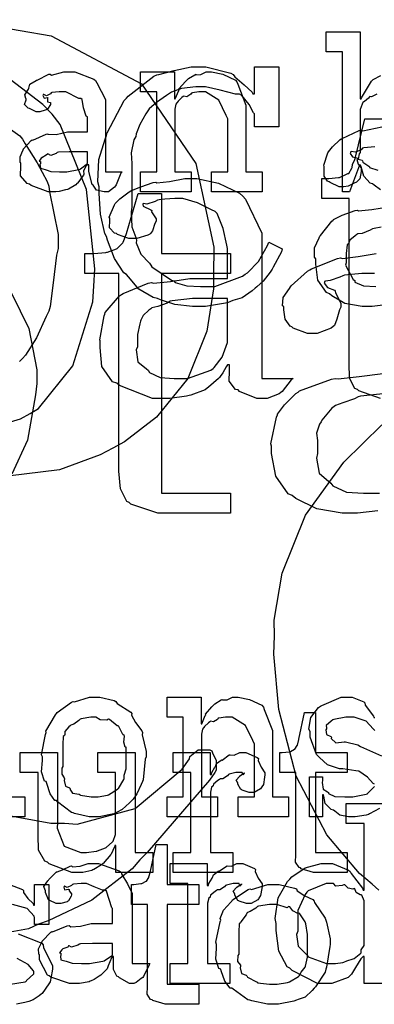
# Model space of a CAD drawing. Extents: x 0 to 8.5, y 0 to 11.
# Tile 358 of 379: x 5.92 to 6.167, y 9.243 to 9.928. Entities that reach past the tile are written whole.
import ezdxf

# ---------------------------------------------------------------- set-up
doc = ezdxf.new("R2010")
doc.units = 0
doc.layers.get('0').update_dxf_attribs({"linetype": 'CONTINUOUS'})

msp = doc.modelspace()

# ---------------------------------------------------------------- linework, layer by layer
at = {"color": 0}
for points in [[(5.87706, 9.9279), (5.94217, 9.91667), (6.00489, 9.88331), (6.04281, 9.82796), (6.05524, 9.76981), (6.05507, 9.75043), (6.05501, 9.74067), (6.05046, 9.71137), (6.03728, 9.67844), (6.01546, 9.65147), (5.99311, 9.63439), (5.98497, 9.62999), (5.97618, 9.62528), (5.94781, 9.61486), (5.91183, 9.61051)], [(6.17139, 9.80968), (6.16689, 9.81287), (6.1659, 9.81375), (6.16422, 9.81424), (6.15978, 9.81907), (6.15788, 9.82553), (6.15744, 9.82676), (6.15679, 9.82676), (6.14985, 9.80832), (6.14486, 9.80832), (6.14486, 9.90554), (6.13357, 9.90554), (6.13357, 9.91943), (6.15722, 9.91943), (6.15722, 9.87299), (6.15788, 9.87299), (6.15826, 9.87354), (6.16515, 9.88514), (6.16613, 9.88601), (6.16635, 9.88629), (6.17156, 9.88921)], [(5.88482, 9.63971), (5.92074, 9.65028), (5.92746, 9.65408), (5.93321, 9.65756), (5.95725, 9.68718), (5.97108, 9.73172), (5.97174, 9.74262), (5.97244, 9.75467), (5.96664, 9.80974), (5.9484, 9.85508), (5.94287, 9.86219), (5.93625, 9.86897), (5.90235, 9.89475)], [(6.16889, 9.87608), (6.1651, 9.87418), (6.16396, 9.87446), (6.16374, 9.87429), (6.16297, 9.87343), (6.16032, 9.87104), (6.15918, 9.87028), (6.15896, 9.86996), (6.15853, 9.86908), (6.15722, 9.8655), (6.15722, 9.86431), (6.15722, 9.83567), (6.15657, 9.83475), (6.15593, 9.83089), (6.15864, 9.83024), (6.15896, 9.82981), (6.15913, 9.82878), (6.16325, 9.82601), (6.16374, 9.82568), (6.16368, 9.82519), (6.16943, 9.82324)], [(5.89632, 9.86404), (5.92019, 9.84722), (5.92215, 9.84494), (5.92389, 9.84158), (5.93229, 9.82835), (5.93929, 9.81543), (5.94038, 9.81218), (5.94086, 9.80826), (5.94689, 9.77865), (5.94689, 9.76878), (5.94575, 9.76417), (5.94353, 9.74485), (5.94146, 9.7284), (5.94038, 9.72515), (5.93869, 9.72157), (5.93175, 9.70682), (5.9241, 9.69467), (5.92215, 9.69239), (5.91992, 9.69015)], [(6.17133, 9.66461), (6.15636, 9.66986), (6.15539, 9.6709), (6.1536, 9.67144), (6.14974, 9.67865), (6.14953, 9.68913), (6.14953, 9.6926), (6.14953, 9.8035), (6.13043, 9.8035), (6.13043, 9.81739), (6.13303, 9.81739), (6.13547, 9.81739), (6.14214, 9.81814), (6.14279, 9.81825), (6.14279, 9.81825), (6.14828, 9.82064), (6.14865, 9.82086), (6.14942, 9.82086), (6.15153, 9.82476), (6.15169, 9.82519), (6.15169, 9.82519), (6.15192, 9.82715), (6.15349, 9.83074), (6.15365, 9.83128), (6.16038, 9.85906), (6.17361, 9.85906)], [(6.16754, 9.83957), (6.15978, 9.83871), (6.1589, 9.83849), (6.15804, 9.83751), (6.15392, 9.83583), (6.15099, 9.83621), (6.15044, 9.83589), (6.15044, 9.83544), (6.15028, 9.8349), (6.15196, 9.83257), (6.155, 9.83182), (6.15543, 9.83132), (6.155, 9.83074), (6.15576, 9.82747), (6.15804, 9.82487), (6.15804, 9.82394), (6.15788, 9.82226), (6.1569, 9.81722), (6.15511, 9.81537), (6.15457, 9.81483), (6.15315, 9.81418), (6.14887, 9.81218), (6.14594, 9.81179), (6.14501, 9.81179), (6.14268, 9.81179), (6.13629, 9.81472), (6.13569, 9.81526), (6.1346, 9.81554), (6.13217, 9.81922), (6.13222, 9.82428), (6.13222, 9.8259), (6.13189, 9.82676), (6.13471, 9.83529), (6.13525, 9.8361), (6.13525, 9.8361), (6.13807, 9.83951), (6.14296, 9.84435), (6.14393, 9.845), (6.14475, 9.84521), (6.15642, 9.85075), (6.15782, 9.85107), (6.15907, 9.85053), (6.17242, 9.85346)], [(6.17497, 9.72976), (6.16569, 9.72846), (6.1626, 9.72846), (6.1626, 9.72846), (6.15858, 9.72846), (6.14665, 9.73068), (6.13753, 9.73589), (6.1359, 9.73736), (6.13368, 9.73813), (6.12776, 9.74675), (6.12636, 9.75797), (6.12636, 9.76167), (6.12538, 9.76269), (6.12554, 9.76938), (6.12869, 9.77621), (6.12918, 9.77729), (6.12961, 9.77783), (6.13743, 9.78782), (6.13851, 9.78857), (6.13872, 9.78896), (6.14469, 9.79204), (6.15369, 9.79514), (6.15543, 9.79551), (6.15608, 9.79497), (6.16536, 9.7959), (6.17692, 9.7979)], [(6.17193, 9.78364), (6.16699, 9.78276), (6.16585, 9.7825), (6.16417, 9.78147), (6.15853, 9.77935), (6.15565, 9.77903), (6.155, 9.7786), (6.15365, 9.77772), (6.14996, 9.77463), (6.14942, 9.77268), (6.14914, 9.77208), (6.14828, 9.77132), (6.1474, 9.76525), (6.1474, 9.76318), (6.1474, 9.75885), (6.14697, 9.75732), (6.15246, 9.74724), (6.15349, 9.74647), (6.1536, 9.74544), (6.15956, 9.74289), (6.16803, 9.74235)], [(6.16715, 9.75142), (6.16271, 9.75142), (6.15831, 9.75142), (6.14643, 9.75017), (6.14513, 9.74989), (6.14312, 9.74881), (6.13644, 9.74658), (6.13314, 9.74621), (6.13232, 9.74576), (6.13232, 9.74511), (6.13206, 9.74468), (6.1345, 9.74169), (6.13926, 9.73975), (6.13992, 9.73904), (6.13997, 9.73828), (6.14382, 9.73058), (6.14382, 9.72797), (6.1429, 9.72618), (6.14106, 9.71972), (6.13926, 9.71533), (6.1384, 9.71451), (6.13704, 9.71332), (6.12728, 9.70975), (6.12408, 9.70975), (6.1205, 9.70975), (6.11068, 9.71354), (6.10975, 9.71431), (6.1084, 9.71474), (6.10493, 9.71967), (6.10411, 9.72624), (6.10411, 9.7284), (6.10325, 9.72906), (6.10363, 9.73481), (6.10792, 9.741), (6.10867, 9.74208), (6.10915, 9.74283), (6.12067, 9.75315), (6.12213, 9.75401), (6.12332, 9.75467), (6.14144, 9.76178), (6.14361, 9.76226), (6.14486, 9.76187), (6.15593, 9.76318), (6.16846, 9.76531)], [(5.9145, 9.73785), (5.92654, 9.71311), (5.93201, 9.68457), (5.93201, 9.67503), (5.93126, 9.66715), (5.92567, 9.63547), (5.91465, 9.61187)], [(6.16954, 9.58637), (6.15543, 9.58475), (6.15076, 9.58475), (6.15076, 9.58475), (6.14481, 9.58475), (6.12701, 9.58783), (6.11242, 9.59506), (6.10997, 9.59711), (6.10715, 9.59819), (6.09847, 9.61046), (6.09543, 9.62619), (6.09543, 9.6314), (6.09506, 9.63308), (6.09901, 9.65158), (6.09978, 9.6531), (6.09978, 9.65365), (6.10444, 9.66021), (6.11242, 9.66792), (6.1141, 9.66894), (6.11501, 9.66992), (6.13726, 9.67796), (6.13992, 9.6785), (6.14199, 9.67822), (6.15663, 9.67979), (6.17307, 9.68197)], [(6.17529, 9.66808), (6.1575, 9.66613), (6.15576, 9.66569), (6.15326, 9.66439), (6.14524, 9.66151), (6.14008, 9.65972), (6.13906, 9.65896), (6.13753, 9.65788), (6.13058, 9.64942), (6.13015, 9.64833), (6.12885, 9.64675), (6.12679, 9.64051), (6.12756, 9.63531), (6.12756, 9.63357), (6.12756, 9.62619), (6.1269, 9.62304), (6.12879, 9.61263), (6.13531, 9.60678), (6.13688, 9.60558), (6.13813, 9.60385), (6.14774, 9.5995), (6.15944, 9.59864), (6.16336, 9.59864), (6.16336, 9.59864), (6.17074, 9.59864)], [(6.17014, 9.3226), (6.16569, 9.32682), (6.15679, 9.33421), (6.13411, 9.36106), (6.11257, 9.40192), (6.10053, 9.4484), (6.09722, 9.48682), (6.09754, 9.49957), (6.09744, 9.51042), (6.10286, 9.54303), (6.11919, 9.58333), (6.14578, 9.62028), (6.17242, 9.64615)], [(6.16726, 9.39643), (6.16618, 9.39692), (6.16238, 9.40136), (6.15636, 9.40549), (6.15424, 9.40576), (6.14513, 9.40707), (6.14279, 9.40707), (6.1345, 9.40989), (6.1289, 9.41493), (6.12799, 9.41596), (6.1269, 9.41699), (6.12235, 9.4291), (6.12235, 9.43311), (6.12153, 9.43468), (6.12289, 9.44265), (6.12831, 9.44965), (6.1295, 9.45068), (6.13043, 9.45111), (6.14404, 9.45697), (6.1486, 9.45697), (6.15158, 9.45697), (6.15978, 9.45356), (6.16054, 9.45285), (6.16081, 9.45139), (6.16656, 9.44374), (6.16683, 9.44265), (6.16749, 9.44265)], [(6.16749, 9.43375), (6.16639, 9.43494), (6.16151, 9.44021), (6.1531, 9.44308), (6.15033, 9.44308), (6.14729, 9.44308), (6.13889, 9.44146), (6.13818, 9.44114), (6.13693, 9.44021), (6.13346, 9.43713), (6.13385, 9.43544), (6.13385, 9.43485), (6.1334, 9.43414), (6.13379, 9.43093), (6.13672, 9.42942), (6.13732, 9.42899), (6.13715, 9.42822), (6.14025, 9.42524), (6.14606, 9.42589), (6.14708, 9.42572), (6.15554, 9.42378), (6.15739, 9.42264), (6.17215, 9.41613)], [(5.89458, 9.37793), (5.94185, 9.36925), (5.95133, 9.36936), (5.96018, 9.3686), (6.00054, 9.37956), (6.03331, 9.40679), (6.03836, 9.41407), (6.03863, 9.41569), (6.04443, 9.42036), (6.05257, 9.42025), (6.05399, 9.41949), (6.05431, 9.41824), (6.05707, 9.41276), (6.05692, 9.40614), (6.05593, 9.40451), (6.05225, 9.39908), (6.00896, 9.34885), (6.00385, 9.34375), (5.99843, 9.33757), (5.97043, 9.31569), (5.94, 9.30143), (5.93332, 9.29904), (5.92632, 9.29579), (5.89031, 9.28928)], [(6.17074, 9.3795), (6.16379, 9.37571), (6.16292, 9.37537), (6.16135, 9.37494), (6.15369, 9.37364), (6.15121, 9.37364), (6.15121, 9.37364), (6.14914, 9.37364), (6.14312, 9.37483), (6.13949, 9.37765), (6.13861, 9.37842), (6.13699, 9.37879), (6.13276, 9.38286), (6.13194, 9.38807), (6.13167, 9.38906), (6.13103, 9.38906), (6.13103, 9.37364), (6.1219, 9.37364), (6.1219, 9.40142), (6.13103, 9.40142), (6.13103, 9.39903), (6.13069, 9.39763), (6.13146, 9.3929), (6.13444, 9.39111), (6.13514, 9.39057), (6.1351, 9.38997), (6.13954, 9.38792), (6.14649, 9.38753), (6.14882, 9.38753), (6.15218, 9.38753), (6.16146, 9.38937), (6.16228, 9.38971), (6.16243, 9.38992), (6.16726, 9.39481)], [(6.18599, 9.25786), (6.15994, 9.25786), (6.15994, 9.27653), (6.15929, 9.27653), (6.15771, 9.2749), (6.15392, 9.26882), (6.15121, 9.26426), (6.15018, 9.26329), (6.14882, 9.26193), (6.13758, 9.25786), (6.1339, 9.25786), (6.1339, 9.25786), (6.1275, 9.25786), (6.10992, 9.26676), (6.10829, 9.2685), (6.10633, 9.26942), (6.10058, 9.28039), (6.09874, 9.29476), (6.09874, 9.29953), (6.09804, 9.3029), (6.10004, 9.31733), (6.10667, 9.32861), (6.10829, 9.33035), (6.1096, 9.33192), (6.11903, 9.33811), (6.13015, 9.34119), (6.1339, 9.34119), (6.13797, 9.34119), (6.14914, 9.33669), (6.15018, 9.33578), (6.15088, 9.33421), (6.15881, 9.32406), (6.15929, 9.32275), (6.15994, 9.32275), (6.15994, 9.36897), (6.14757, 9.36897), (6.14757, 9.38286), (6.17361, 9.38286)], [(5.91314, 9.32667), (5.92204, 9.32324), (5.9229, 9.32254), (5.9229, 9.32112), (5.92589, 9.31685), (5.92953, 9.31342), (5.92985, 9.31233), (5.9305, 9.31233), (5.9305, 9.32667), (5.94049, 9.32667), (5.94049, 9.29889), (5.9305, 9.29889), (5.9305, 9.30344), (5.93012, 9.30464), (5.92529, 9.3099), (5.91521, 9.31278)], [(5.91917, 9.29232), (5.93549, 9.28581), (5.93658, 9.28478), (5.93679, 9.28267), (5.94015, 9.27587), (5.94308, 9.27001), (5.94308, 9.26807), (5.94282, 9.26633), (5.94125, 9.25906), (5.94092, 9.25831), (5.94054, 9.25749), (5.93571, 9.25087), (5.93506, 9.25028), (5.93375, 9.24924), (5.92958, 9.24647), (5.92643, 9.24539), (5.92551, 9.24507), (5.92361, 9.24468), (5.91797, 9.24354)], [(5.91379, 9.25722), (5.92399, 9.25906), (5.92486, 9.25939), (5.92469, 9.2596), (5.93007, 9.26449), (5.93007, 9.26611), (5.92974, 9.2666), (5.92606, 9.27106), (5.91829, 9.27513)]]:
    msp.add_lwpolyline(points, dxfattribs=at)
for points in [[(6.04454, 9.72846), (6.04042, 9.72846), (6.02815, 9.72988), (6.01824, 9.73318), (6.01611, 9.7341), (6.01313, 9.73465), (6.00304, 9.7405), (5.99593, 9.74903), (5.99442, 9.75082), (5.99268, 9.75196), (5.98611, 9.76178), (5.98133, 9.77453), (5.98053, 9.77707), (5.97944, 9.77914), (5.9764, 9.79269), (5.97553, 9.80701), (5.97553, 9.81179), (5.97456, 9.81515), (5.97526, 9.83078), (5.97965, 9.84483), (5.98053, 9.84739), (5.98112, 9.84933), (5.99289, 9.87169), (5.99442, 9.87343), (5.99567, 9.87472), (6.01361, 9.88861), (6.01568, 9.88949), (6.01693, 9.88976), (6.02761, 9.89268), (6.0395, 9.89512), (6.04346, 9.89512), (6.04981, 9.89512), (6.06711, 9.89063), (6.06885, 9.88971), (6.06993, 9.88813), (6.0765, 9.8826), (6.08197, 9.87761), (6.08251, 9.87625), (6.08361, 9.87625), (6.08361, 9.89512), (6.10053, 9.89512), (6.10053, 9.85346), (6.08361, 9.85346), (6.08361, 9.86236), (6.08285, 9.86307), (6.07986, 9.86893), (6.07493, 9.87517), (6.07319, 9.87603), (6.07042, 9.87619), (6.05963, 9.87885), (6.04943, 9.88124), (6.04606, 9.88124), (6.04269, 9.88124), (6.03271, 9.8801), (6.02588, 9.87744), (6.02436, 9.87668), (6.0224, 9.87522), (6.0154, 9.87033), (6.01036, 9.86583), (6.00939, 9.86453), (6.00808, 9.86236), (6.0039, 9.85493), (6.00136, 9.84847), (6.00092, 9.84674), (5.99968, 9.84446), (5.99778, 9.83535), (5.99832, 9.82781), (5.99832, 9.82525), (5.99832, 9.79747), (5.99772, 9.79428), (5.99826, 9.78381), (6.00103, 9.77642), (6.00157, 9.77468), (6.00131, 9.77268), (6.0045, 9.76481), (6.01047, 9.75857), (6.01156, 9.75732), (6.0121, 9.75608), (6.02582, 9.7469), (6.0274, 9.74625), (6.02832, 9.74528), (6.03657, 9.74283), (6.04596, 9.74235), (6.0491, 9.74235), (6.0561, 9.74235), (6.07519, 9.74963), (6.0771, 9.75103), (6.07878, 9.75179), (6.08653, 9.75982), (6.09272, 9.77094), (6.09358, 9.77317), (6.10292, 9.76861), (6.10254, 9.7665), (6.09674, 9.75575), (6.09597, 9.7545), (6.09462, 9.75228), (6.08979, 9.74599), (6.08524, 9.74224), (6.08404, 9.74126), (6.08208, 9.73931), (6.07497, 9.73454), (6.06853, 9.73258), (6.06689, 9.73193), (6.06478, 9.73107), (6.04958, 9.72846), (6.04454, 9.72846)], [(5.94439, 9.80832), (5.94006, 9.80832), (5.92806, 9.81267), (5.92703, 9.81353), (5.92524, 9.81392), (5.92074, 9.81928), (5.92096, 9.82607), (5.92096, 9.82829), (5.92042, 9.82861), (5.92042, 9.83247), (5.92236, 9.83697), (5.92269, 9.83763), (5.92247, 9.83789), (5.92806, 9.84392), (5.92876, 9.84435), (5.92936, 9.84412), (5.93869, 9.84825), (5.93983, 9.84847), (5.93983, 9.84825), (5.94564, 9.8481), (5.95344, 9.84999), (5.95611, 9.84999), (5.96739, 9.84999), (5.96739, 9.8604), (5.96636, 9.86094), (5.96468, 9.86654), (5.9636, 9.8725), (5.96283, 9.87321), (5.96143, 9.87321), (5.95236, 9.87776), (5.94938, 9.87776), (5.94754, 9.87776), (5.94254, 9.87722), (5.942, 9.87711), (5.94157, 9.87642), (5.93886, 9.87494), (5.9369, 9.87597), (5.93658, 9.87582), (5.93658, 9.8756), (5.93636, 9.87522), (5.93707, 9.87332), (5.93956, 9.87386), (5.93983, 9.87364), (5.93946, 9.87321), (5.93956, 9.87088), (5.94157, 9.87022), (5.94157, 9.86996), (5.94151, 9.86897), (5.93956, 9.86572), (5.93918, 9.8654), (5.93778, 9.86501), (5.93425, 9.86387), (5.93311, 9.86387), (5.93158, 9.86387), (5.9274, 9.86589), (5.92703, 9.86626), (5.92606, 9.86638), (5.9235, 9.86893), (5.92464, 9.87218), (5.92464, 9.87321), (5.92449, 9.87321), (5.92367, 9.87565), (5.92626, 9.87961), (5.9266, 9.88015), (5.92649, 9.88021), (5.92731, 9.88297), (5.93158, 9.88558), (5.93224, 9.88601), (5.9324, 9.88579), (5.94043, 9.88992), (5.94135, 9.89014), (5.94222, 9.88937), (5.95085, 9.89165), (5.95372, 9.89165), (5.95856, 9.89165), (5.97185, 9.88661), (5.97304, 9.88558), (5.97385, 9.88396), (5.97999, 9.8725), (5.97999, 9.86865), (5.97999, 9.82221), (5.99149, 9.82221), (5.99046, 9.82129), (5.98736, 9.81315), (5.98693, 9.81244), (5.98611, 9.81142), (5.98199, 9.80832), (5.98063, 9.80832), (5.97889, 9.80832), (5.97374, 9.80946), (5.97185, 9.81213), (5.97131, 9.81287), (5.9706, 9.81332), (5.96826, 9.82243), (5.96826, 9.82547), (5.96826, 9.82699), (5.96739, 9.82699), (5.96642, 9.82622), (5.96457, 9.82275), (5.96485, 9.82042), (5.96457, 9.81982), (5.96376, 9.81874), (5.96132, 9.81532), (5.96035, 9.81429), (5.96001, 9.81396), (5.95915, 9.8131), (5.95415, 9.81017), (5.9535, 9.80985), (5.95204, 9.80951), (5.94769, 9.80854), (5.94521, 9.80832), (5.94439, 9.80832)], [(6.00429, 9.82221), (6.01557, 9.82221), (6.01557, 9.87776), (6.00429, 9.87776), (6.00429, 9.89165), (6.02794, 9.89165), (6.02794, 9.87299), (6.02838, 9.87299), (6.02838, 9.87299), (6.03087, 9.87875), (6.03119, 9.87929), (6.03093, 9.87978), (6.03549, 9.88493), (6.03597, 9.88536), (6.03597, 9.88536), (6.0376, 9.88699), (6.04204, 9.88965), (6.04269, 9.88992), (6.04281, 9.8896), (6.04617, 9.88971), (6.04992, 9.89165), (6.05117, 9.89165), (6.05376, 9.89165), (6.06164, 9.88992), (6.07032, 9.8859), (6.07135, 9.88471), (6.07194, 9.88297), (6.07764, 9.86849), (6.07764, 9.86367), (6.07764, 9.82221), (6.08892, 9.82221), (6.08892, 9.80832), (6.05376, 9.80832), (6.05376, 9.82221), (6.06506, 9.82221), (6.06506, 9.85889), (6.06396, 9.86133), (6.05881, 9.87196), (6.04964, 9.87776), (6.0466, 9.87776), (6.04492, 9.87776), (6.04042, 9.87706), (6.03988, 9.8769), (6.03939, 9.87608), (6.03657, 9.87435), (6.0344, 9.87478), (6.03401, 9.87451), (6.03315, 9.87369), (6.03039, 9.87125), (6.02983, 9.87044), (6.02968, 9.87017), (6.02897, 9.86925), (6.02815, 9.86572), (6.02815, 9.86453), (6.02815, 9.82221), (6.03944, 9.82221), (6.03944, 9.80832), (6.00429, 9.80832), (6.00429, 9.82221)], [(5.94982, 9.82221), (5.9529, 9.82221), (5.96132, 9.82368), (5.96218, 9.82394), (5.96246, 9.82411), (5.96739, 9.8279), (5.96739, 9.82915), (5.96739, 9.8361), (5.95742, 9.8361), (5.95464, 9.8361), (5.9471, 9.83578), (5.94635, 9.83567), (5.94547, 9.83485), (5.94174, 9.83344), (5.93983, 9.83453), (5.9394, 9.83436), (5.93853, 9.83365), (5.9356, 9.83188), (5.93571, 9.83219), (5.93571, 9.83219), (5.93517, 9.8316), (5.93381, 9.82954), (5.93463, 9.82926), (5.93463, 9.82915), (5.93463, 9.82764), (5.93425, 9.82715), (5.93463, 9.8246), (5.93788, 9.82379), (5.93853, 9.82351), (5.93853, 9.82351), (5.94185, 9.82238), (5.94781, 9.82221), (5.94982, 9.82221)], [(6.02078, 9.66461), (6.01253, 9.66461), (5.98975, 9.6735), (5.98779, 9.67524), (5.98481, 9.67617), (5.97743, 9.68668), (5.97607, 9.70008), (5.97607, 9.70454), (5.97601, 9.70529), (5.97894, 9.7219), (5.97954, 9.72319), (5.97976, 9.72433), (5.98969, 9.736), (5.99104, 9.73687), (5.99224, 9.73757), (6.00971, 9.74468), (6.01188, 9.74511), (6.01329, 9.74468), (6.02507, 9.74588), (6.03857, 9.74794), (6.04313, 9.74794), (6.06483, 9.74794), (6.06483, 9.76878), (6.06429, 9.77106), (6.06185, 9.78282), (6.05757, 9.79312), (6.05615, 9.7946), (6.05376, 9.79568), (6.04389, 9.80067), (6.03369, 9.8035), (6.03033, 9.8035), (6.02806, 9.8035), (6.02132, 9.80322), (6.01731, 9.80263), (6.01622, 9.8024), (6.01454, 9.80149), (6.00879, 9.79975), (6.0064, 9.80007), (6.00581, 9.79981), (6.00581, 9.79937), (6.00613, 9.79833), (6.01156, 9.79574), (6.0121, 9.79525), (6.01183, 9.79438), (6.01514, 9.7895), (6.01514, 9.78787), (6.01432, 9.78629), (6.01253, 9.78114), (6.01133, 9.77919), (6.01079, 9.77875), (6.00944, 9.778), (6.00163, 9.77572), (5.99908, 9.77572), (5.99621, 9.77572), (5.98833, 9.77865), (5.98757, 9.77919), (5.98617, 9.7794), (5.98258, 9.78315), (5.98301, 9.78819), (5.98301, 9.78982), (5.98236, 9.79069), (5.98606, 9.79921), (5.98671, 9.80003), (5.98671, 9.80003), (5.9899, 9.80344), (5.99636, 9.80826), (5.99756, 9.80892), (5.99804, 9.80914), (6.00439, 9.81174), (6.01318, 9.81467), (6.01492, 9.815), (6.01568, 9.81446), (6.02453, 9.81537), (6.03504, 9.81739), (6.03857, 9.81739), (6.04357, 9.81739), (6.05865, 9.81435), (6.07324, 9.80729), (6.07547, 9.80524), (6.07742, 9.80311), (6.08871, 9.77951), (6.08871, 9.7716), (6.08871, 9.6785), (6.11062, 9.6785), (6.10921, 9.67757), (6.10281, 9.66943), (6.10194, 9.66872), (6.10092, 9.66769), (6.09256, 9.66461), (6.08979, 9.66461), (6.08539, 9.66461), (6.07324, 9.66949), (6.07221, 9.67046), (6.07036, 9.6709), (6.06592, 9.6766), (6.06614, 9.68375), (6.06614, 9.68608), (6.06614, 9.68804), (6.06483, 9.68804), (6.06401, 9.68664), (6.06153, 9.68235), (6.05974, 9.6799), (6.05919, 9.67914), (6.0586, 9.67844), (6.0516, 9.67231), (6.05072, 9.67176), (6.04937, 9.67062), (6.03933, 9.66689), (6.03814, 9.66656), (6.03629, 9.66607), (6.02463, 9.66461), (6.02078, 9.66461)], [(6.02289, 9.58475), (6.01628, 9.58475), (5.99761, 9.5911), (5.99642, 9.59233), (5.99479, 9.59299), (5.9904, 9.60167), (5.98926, 9.61404), (5.98926, 9.61817), (5.98926, 9.75142), (5.9656, 9.75142), (5.9656, 9.76531), (5.96886, 9.76531), (5.97185, 9.76531), (5.98004, 9.76606), (5.98079, 9.76617), (5.98128, 9.76628), (5.98753, 9.76856), (5.98796, 9.76878), (5.98796, 9.76878), (5.99186, 9.77268), (5.99208, 9.77311), (5.99208, 9.77311), (5.99425, 9.77865), (5.99447, 9.77919), (6.00271, 9.80697), (6.01899, 9.80697), (6.01899, 9.76531), (6.06694, 9.76531), (6.06694, 9.75142), (6.01899, 9.75142), (6.01899, 9.59864), (6.06694, 9.59864), (6.06694, 9.58475), (6.06489, 9.58475), (6.06022, 9.58475), (6.05871, 9.58475), (6.05599, 9.58475), (6.04986, 9.58475), (6.04785, 9.58475), (6.04476, 9.58475), (6.03776, 9.58475), (6.03549, 9.58475), (6.03233, 9.58475), (6.02522, 9.58475), (6.02289, 9.58475)], [(6.03097, 9.6785), (6.03694, 9.6785), (6.05317, 9.68431), (6.05485, 9.68544), (6.05567, 9.68604), (6.06104, 9.69336), (6.06483, 9.7034), (6.06483, 9.70671), (6.06483, 9.73406), (6.04574, 9.73406), (6.04053, 9.73406), (6.02632, 9.73242), (6.0249, 9.7321), (6.02294, 9.7309), (6.01628, 9.72846), (6.01226, 9.72749), (6.01144, 9.72689), (6.00999, 9.72586), (6.00608, 9.72217), (6.00461, 9.71907), (6.00429, 9.71821), (6.00379, 9.71642), (6.00211, 9.70899), (6.00211, 9.70649), (6.00211, 9.70042), (6.00114, 9.69829), (6.00239, 9.69006), (6.0084, 9.68511), (6.00971, 9.68414), (6.01042, 9.68272), (6.01796, 9.67919), (6.02772, 9.6785), (6.03097, 9.6785)], [(5.88861, 9.38753), (5.8999, 9.38753), (5.8999, 9.44308), (5.88861, 9.44308), (5.88861, 9.45697), (5.91249, 9.45697), (5.91249, 9.38753), (5.92378, 9.38753), (5.92378, 9.37364), (5.88861, 9.37364), (5.88861, 9.38753)], [(5.97228, 9.37364), (5.96853, 9.37364), (5.95839, 9.37603), (5.95731, 9.37646), (5.95611, 9.37674), (5.94656, 9.38406), (5.94581, 9.38493), (5.94467, 9.38493), (5.94135, 9.38965), (5.93907, 9.39692), (5.93864, 9.39817), (5.93739, 9.39854), (5.93544, 9.40494), (5.93604, 9.41276), (5.93604, 9.41531), (5.93544, 9.41689), (5.93821, 9.43099), (5.93864, 9.43224), (5.93826, 9.43332), (5.94504, 9.44461), (5.94581, 9.44547), (5.94635, 9.44624), (5.95617, 9.4535), (5.95731, 9.45394), (5.95839, 9.45356), (5.96881, 9.45697), (5.97228, 9.45697), (5.97597, 9.45697), (5.98589, 9.45449), (5.98703, 9.45394), (5.98796, 9.45258), (5.99756, 9.44646), (5.99832, 9.44547), (5.99794, 9.44439), (6.00082, 9.43918), (6.00526, 9.43354), (6.00569, 9.43224), (6.00553, 9.43072), (6.00831, 9.41917), (6.00831, 9.41531), (6.00749, 9.41374), (6.00613, 9.39947), (6.00569, 9.39817), (6.00467, 9.39611), (6.00163, 9.38976), (5.99908, 9.3859), (5.99832, 9.38493), (5.99664, 9.38336), (5.99149, 9.37869), (5.98812, 9.37701), (5.98703, 9.37646), (5.98568, 9.37576), (5.97558, 9.37364), (5.97228, 9.37364)], [(6.02279, 9.38753), (6.03407, 9.38753), (6.03407, 9.44308), (6.02279, 9.44308), (6.02279, 9.45697), (6.04644, 9.45697), (6.04644, 9.43832), (6.04688, 9.43832), (6.04688, 9.43832), (6.04937, 9.44407), (6.04969, 9.44461), (6.04943, 9.4451), (6.05399, 9.45025), (6.05447, 9.45068), (6.05447, 9.45068), (6.0561, 9.45231), (6.06054, 9.45497), (6.06119, 9.45524), (6.06131, 9.45492), (6.06467, 9.45503), (6.06842, 9.45697), (6.06967, 9.45697), (6.07226, 9.45697), (6.08014, 9.45524), (6.08882, 9.45122), (6.08985, 9.45003), (6.09044, 9.44829), (6.09614, 9.43381), (6.09614, 9.42899), (6.09614, 9.38753), (6.10742, 9.38753), (6.10742, 9.37364), (6.07226, 9.37364), (6.07226, 9.38753), (6.08356, 9.38753), (6.08356, 9.42421), (6.08247, 9.42665), (6.07731, 9.43728), (6.06814, 9.44308), (6.06511, 9.44308), (6.06342, 9.44308), (6.05892, 9.44239), (6.05838, 9.44222), (6.05789, 9.4414), (6.05507, 9.43967), (6.0529, 9.44011), (6.05251, 9.43983), (6.05165, 9.43901), (6.04889, 9.43658), (6.04833, 9.43576), (6.04818, 9.43549), (6.04747, 9.43457), (6.04665, 9.43104), (6.04665, 9.42985), (6.04665, 9.38753), (6.05794, 9.38753), (6.05794, 9.37364), (6.02279, 9.37364), (6.02279, 9.38753)], [(5.97228, 9.38753), (5.97472, 9.38753), (5.98133, 9.38883), (5.98204, 9.38906), (5.98204, 9.38906), (5.98833, 9.39296), (5.98876, 9.39339), (5.98888, 9.39344), (5.99268, 9.39953), (5.99289, 9.40013), (5.99289, 9.40013), (5.99278, 9.40261), (5.99419, 9.40712), (5.99419, 9.40858), (5.99419, 9.42204), (5.9936, 9.42219), (5.99262, 9.42551), (5.99311, 9.42969), (5.99289, 9.43028), (5.99197, 9.43088), (5.98921, 9.43658), (5.98876, 9.43701), (5.98796, 9.4369), (5.98269, 9.44135), (5.98204, 9.44157), (5.98079, 9.44097), (5.97607, 9.44119), (5.97319, 9.44308), (5.97228, 9.44308), (5.96978, 9.44308), (5.96294, 9.44185), (5.96229, 9.44157), (5.96137, 9.44054), (5.95779, 9.43815), (5.95574, 9.4375), (5.95535, 9.43701), (5.95426, 9.43619), (5.9515, 9.43294), (5.95161, 9.43088), (5.95144, 9.43028), (5.95053, 9.42958), (5.95014, 9.42393), (5.95014, 9.42204), (5.95014, 9.40858), (5.9496, 9.40744), (5.94954, 9.40332), (5.95122, 9.40076), (5.95144, 9.40013), (5.95111, 9.39903), (5.95199, 9.39501), (5.95492, 9.39393), (5.95535, 9.39339), (5.95508, 9.39301), (5.95692, 9.39019), (5.96158, 9.38932), (5.96229, 9.38906), (5.96251, 9.38867), (5.96983, 9.38753), (5.97228, 9.38753)], [(6.12782, 9.33507), (6.12478, 9.33507), (6.11621, 9.33763), (6.11567, 9.33811), (6.11464, 9.33837), (6.11225, 9.34207), (6.11242, 9.34728), (6.11242, 9.34896), (6.11242, 9.40451), (6.10135, 9.40451), (6.10135, 9.4184), (6.10286, 9.4184), (6.10286, 9.4184), (6.10796, 9.41894), (6.10829, 9.41906), (6.10861, 9.41911), (6.11154, 9.42062), (6.11176, 9.42079), (6.11176, 9.42079), (6.11339, 9.42333), (6.1135, 9.42361), (6.1135, 9.42361), (6.11447, 9.42736), (6.11458, 9.42774), (6.11849, 9.44618), (6.12608, 9.44618), (6.12608, 9.4184), (6.14822, 9.4184), (6.14822, 9.40451), (6.12608, 9.40451), (6.12608, 9.34896), (6.14822, 9.34896), (6.14822, 9.33507), (6.14725, 9.33507), (6.14501, 9.33507), (6.14432, 9.33507), (6.14307, 9.33507), (6.14025, 9.33507), (6.13932, 9.33507), (6.13792, 9.33507), (6.13471, 9.33507), (6.13368, 9.33507), (6.13222, 9.33507), (6.1289, 9.33507), (6.12782, 9.33507)], [(5.96197, 9.33507), (5.95638, 9.33507), (5.94069, 9.34104), (5.93961, 9.34224), (5.93761, 9.34289), (5.93326, 9.35053), (5.93289, 9.36094), (5.93289, 9.36436), (5.93289, 9.40451), (5.92051, 9.40451), (5.92051, 9.4184), (5.94656, 9.4184), (5.94656, 9.36979), (5.94629, 9.36578), (5.95117, 9.35331), (5.96283, 9.34896), (5.96674, 9.34896), (5.96674, 9.34896), (5.97331, 9.34972), (5.9739, 9.34983), (5.97428, 9.34993), (5.97993, 9.35215), (5.98042, 9.35243), (5.98042, 9.35243), (5.98486, 9.35633), (5.98519, 9.35678), (5.98519, 9.35678), (5.98693, 9.36133), (5.98693, 9.36285), (5.98693, 9.40451), (5.97456, 9.40451), (5.97456, 9.4184), (6.0006, 9.4184), (6.0006, 9.34896), (6.01297, 9.34896), (6.01297, 9.33507), (5.98714, 9.33507), (5.98714, 9.35374), (5.98649, 9.35374), (5.98622, 9.35286), (5.98378, 9.34782), (5.98346, 9.34722), (5.98242, 9.34614), (5.97949, 9.34256), (5.97857, 9.34147), (5.97825, 9.34115), (5.97711, 9.34022), (5.97174, 9.33713), (5.97108, 9.33681), (5.97038, 9.33637), (5.96403, 9.33507), (5.96197, 9.33507)], [(6.02692, 9.34896), (6.03928, 9.34896), (6.03928, 9.40451), (6.02692, 9.40451), (6.02692, 9.4184), (6.05274, 9.4184), (6.05274, 9.40321), (6.0536, 9.40321), (6.0536, 9.40321), (6.05393, 9.4044), (6.0561, 9.40821), (6.05643, 9.40864), (6.05643, 9.40864), (6.05713, 9.41064), (6.06033, 9.41308), (6.06076, 9.41342), (6.06104, 9.41314), (6.06608, 9.41667), (6.06663, 9.41689), (6.06663, 9.41678), (6.06956, 9.4165), (6.07335, 9.4184), (6.07465, 9.4184), (6.07758, 9.4184), (6.08561, 9.41499), (6.08637, 9.41428), (6.0861, 9.41292), (6.08822, 9.40826), (6.09093, 9.40419), (6.09093, 9.40278), (6.09071, 9.40115), (6.0899, 9.39621), (6.08876, 9.39442), (6.08832, 9.39388), (6.08789, 9.39307), (6.08333, 9.39063), (6.08182, 9.39063), (6.08003, 9.39063), (6.07508, 9.39225), (6.07465, 9.39258), (6.07417, 9.39274), (6.07206, 9.39638), (6.07206, 9.39757), (6.07178, 9.39757), (6.0709, 9.39919), (6.07314, 9.40169), (6.07335, 9.40192), (6.07329, 9.40192), (6.07324, 9.40192), (6.07628, 9.40403), (6.07661, 9.40408), (6.07661, 9.40429), (6.0765, 9.40392), (6.07553, 9.40278), (6.07503, 9.40451), (6.07487, 9.40451), (6.07428, 9.40451), (6.07292, 9.40451), (6.07249, 9.40451), (6.07075, 9.40451), (6.06608, 9.40343), (6.06554, 9.40321), (6.06478, 9.40229), (6.06153, 9.40013), (6.05963, 9.40007), (6.05925, 9.39974), (6.05817, 9.39899), (6.05507, 9.39643), (6.05485, 9.39529), (6.05469, 9.39497), (6.05376, 9.39426), (6.05296, 9.3909), (6.05296, 9.38976), (6.05296, 9.34896), (6.06858, 9.34896), (6.06858, 9.33507), (6.02692, 9.33507), (6.02692, 9.34896)], [(6.02447, 9.24333), (6.02143, 9.24333), (6.01286, 9.24588), (6.01232, 9.24636), (6.01129, 9.24664), (6.0089, 9.25032), (6.00906, 9.25553), (6.00906, 9.25722), (6.00906, 9.31278), (5.99799, 9.31278), (5.99799, 9.32667), (5.99951, 9.32667), (5.99951, 9.32667), (6.00461, 9.32721), (6.00493, 9.32731), (6.00526, 9.32736), (6.00819, 9.32889), (6.0084, 9.32904), (6.0084, 9.32904), (6.01004, 9.3316), (6.01014, 9.33188), (6.01014, 9.33188), (6.01112, 9.33561), (6.01124, 9.33599), (6.01514, 9.35444), (6.02274, 9.35444), (6.02274, 9.32667), (6.04486, 9.32667), (6.04486, 9.31278), (6.02274, 9.31278), (6.02274, 9.25722), (6.04486, 9.25722), (6.04486, 9.24333), (6.04389, 9.24333), (6.04167, 9.24333), (6.04096, 9.24333), (6.03971, 9.24333), (6.03689, 9.24333), (6.03597, 9.24333), (6.03456, 9.24333), (6.03136, 9.24333), (6.03033, 9.24333), (6.02886, 9.24333), (6.02556, 9.24333), (6.02447, 9.24333)], [(5.95953, 9.25786), (5.95481, 9.25786), (5.94179, 9.26221), (5.94065, 9.26307), (5.9394, 9.26357), (5.93392, 9.27431), (5.93392, 9.27783), (5.93338, 9.2781), (5.93332, 9.28201), (5.93554, 9.28651), (5.93587, 9.28717), (5.93576, 9.28728), (5.94185, 9.29346), (5.9426, 9.29389), (5.94308, 9.29368), (5.95329, 9.29779), (5.95454, 9.29801), (5.95568, 9.29725), (5.96251, 9.29764), (5.96983, 9.29953), (5.97233, 9.29953), (5.98469, 9.29953), (5.98469, 9.30994), (5.98438, 9.31049), (5.98053, 9.32206), (5.97971, 9.32275), (5.97786, 9.32275), (5.97206, 9.32503), (5.96669, 9.32731), (5.96496, 9.32731), (5.96294, 9.32731), (5.95751, 9.32676), (5.95692, 9.32667), (5.95628, 9.3259), (5.95313, 9.32449), (5.95139, 9.32553), (5.95107, 9.32536), (5.95107, 9.32514), (5.95079, 9.32482), (5.95133, 9.32286), (5.95421, 9.3234), (5.95454, 9.32319), (5.95469, 9.32226), (5.95628, 9.32021), (5.95628, 9.3195), (5.956, 9.31853), (5.9541, 9.31526), (5.95367, 9.31494), (5.95324, 9.31456), (5.94868, 9.31342), (5.94715, 9.31342), (5.94553, 9.31342), (5.94108, 9.31543), (5.94065, 9.31581), (5.94011, 9.31603), (5.93804, 9.32107), (5.93804, 9.32275), (5.93788, 9.32275), (5.93701, 9.32519), (5.93983, 9.32915), (5.94021, 9.32969), (5.94049, 9.33008), (5.94564, 9.33513), (5.94629, 9.33556), (5.94629, 9.3355), (5.94997, 9.33686), (5.95529, 9.33946), (5.95628, 9.33968), (5.95697, 9.33892), (5.96218, 9.33931), (5.96783, 9.34119), (5.96972, 9.34119), (5.97499, 9.34119), (5.98947, 9.33615), (5.99078, 9.33513), (5.99121, 9.3335), (5.99522, 9.32699), (5.99837, 9.32042), (5.99837, 9.31819), (5.99837, 9.27175), (6.01074, 9.27175), (6.01031, 9.27083), (6.00646, 9.26269), (6.00597, 9.26199), (6.00478, 9.26118), (6.00136, 9.2584), (5.99957, 9.25786), (5.99903, 9.25786), (5.99653, 9.25786), (5.98958, 9.26167), (5.98904, 9.26243), (5.98785, 9.26281), (5.9854, 9.26742), (5.98557, 9.27311), (5.98557, 9.27501), (5.98557, 9.27653), (5.98469, 9.27653), (5.98415, 9.27556), (5.98178, 9.26997), (5.98144, 9.26938), (5.98112, 9.2679), (5.97715, 9.26394), (5.97667, 9.26351), (5.97553, 9.26281), (5.97211, 9.26058), (5.97, 9.25965), (5.96929, 9.25939), (5.96843, 9.259), (5.96175, 9.25786), (5.95953, 9.25786)], [(6.0249, 9.27175), (6.03728, 9.27175), (6.03728, 9.32731), (6.0249, 9.32731), (6.0249, 9.34119), (6.05072, 9.34119), (6.05072, 9.32601), (6.0516, 9.32601), (6.0516, 9.32601), (6.05192, 9.32721), (6.0541, 9.331), (6.05442, 9.33143), (6.05442, 9.33143), (6.05512, 9.33344), (6.05832, 9.33589), (6.05875, 9.33621), (6.05903, 9.33594), (6.06407, 9.33946), (6.06461, 9.33968), (6.06461, 9.33957), (6.06754, 9.33931), (6.07135, 9.34119), (6.07264, 9.34119), (6.07557, 9.34119), (6.08361, 9.33778), (6.08436, 9.33708), (6.0841, 9.33572), (6.08621, 9.33106), (6.08892, 9.32699), (6.08892, 9.32557), (6.08871, 9.32394), (6.08789, 9.31901), (6.08675, 9.31722), (6.08632, 9.31668), (6.08589, 9.31586), (6.08132, 9.31342), (6.07981, 9.31342), (6.07801, 9.31342), (6.07308, 9.31506), (6.07264, 9.31537), (6.07215, 9.31554), (6.07004, 9.31917), (6.07004, 9.32036), (6.06976, 9.32036), (6.0689, 9.322), (6.07113, 9.32449), (6.07135, 9.32471), (6.07129, 9.32471), (6.07124, 9.32471), (6.07428, 9.32682), (6.0746, 9.32687), (6.0746, 9.3271), (6.07449, 9.32671), (6.07351, 9.32557), (6.07303, 9.32731), (6.07286, 9.32731), (6.07226, 9.32731), (6.0709, 9.32731), (6.07047, 9.32731), (6.06874, 9.32731), (6.06407, 9.32622), (6.06353, 9.32601), (6.06278, 9.32508), (6.05951, 9.32292), (6.05761, 9.32286), (6.05724, 9.32254), (6.05615, 9.32178), (6.05306, 9.31922), (6.05285, 9.31808), (6.05268, 9.31776), (6.05176, 9.31706), (6.05094, 9.31369), (6.05094, 9.31256), (6.05094, 9.27175), (6.06657, 9.27175), (6.06657, 9.25786), (6.0249, 9.25786), (6.0249, 9.27175)], [(6.09679, 9.24333), (6.09272, 9.24333), (6.08171, 9.24571), (6.08051, 9.24615), (6.079, 9.24642), (6.06879, 9.25375), (6.06793, 9.25461), (6.06663, 9.25461), (6.06288, 9.25933), (6.06054, 9.2666), (6.06011, 9.26785), (6.05886, 9.26824), (6.05664, 9.27463), (6.05729, 9.28244), (6.05729, 9.285), (6.05664, 9.28657), (6.05963, 9.30067), (6.06011, 9.30192), (6.05968, 9.303), (6.06212, 9.30875), (6.06706, 9.31429), (6.06793, 9.31515), (6.06842, 9.31592), (6.07926, 9.32319), (6.08051, 9.32363), (6.08149, 9.32324), (6.09293, 9.32667), (6.09679, 9.32667), (6.10081, 9.32667), (6.1116, 9.32417), (6.11285, 9.32363), (6.11344, 9.32226), (6.11865, 9.31874), (6.12435, 9.31614), (6.12522, 9.31515), (6.12554, 9.31407), (6.13276, 9.30322), (6.13325, 9.30192), (6.13374, 9.3004), (6.13629, 9.28885), (6.13629, 9.285), (6.13601, 9.28342), (6.13374, 9.26915), (6.13325, 9.26785), (6.13276, 9.26574), (6.12608, 9.25558), (6.12522, 9.25461), (6.12392, 9.25287), (6.11882, 9.24838), (6.11404, 9.24669), (6.11285, 9.24615), (6.11094, 9.24544), (6.10032, 9.24333), (6.09679, 9.24333)], [(6.13803, 9.27175), (6.13997, 9.27175), (6.14518, 9.27251), (6.14583, 9.27263), (6.14583, 9.27263), (6.14794, 9.2736), (6.15246, 9.27496), (6.153, 9.27522), (6.153, 9.27522), (6.15767, 9.27897), (6.15799, 9.27935), (6.15799, 9.27935), (6.15793, 9.28119), (6.15994, 9.28424), (6.15994, 9.28521), (6.15994, 9.31386), (6.15994, 9.31526), (6.15831, 9.31912), (6.15799, 9.3195), (6.15712, 9.31944), (6.15435, 9.32112), (6.15354, 9.32357), (6.153, 9.32383), (6.15218, 9.32346), (6.14876, 9.32406), (6.14649, 9.32633), (6.14583, 9.32644), (6.14464, 9.32585), (6.14019, 9.32547), (6.13857, 9.32731), (6.13803, 9.32731), (6.13351, 9.32731), (6.1211, 9.32226), (6.12001, 9.32124), (6.11882, 9.31961), (6.11372, 9.30865), (6.11372, 9.30496), (6.11372, 9.29411), (6.11296, 9.29183), (6.1141, 9.28386), (6.11893, 9.27886), (6.12001, 9.27783), (6.12093, 9.27632), (6.13374, 9.27175), (6.13803, 9.27175)], [(6.09679, 9.25722), (6.09944, 9.25722), (6.10667, 9.25851), (6.10742, 9.25874), (6.10796, 9.2589), (6.11431, 9.26264), (6.11481, 9.26307), (6.11481, 9.26307), (6.11615, 9.26557), (6.11893, 9.26921), (6.11914, 9.26981), (6.11914, 9.26981), (6.12067, 9.27615), (6.12067, 9.27826), (6.12067, 9.29172), (6.1205, 9.29194), (6.11936, 9.29937), (6.11914, 9.29997), (6.11893, 9.30057), (6.11529, 9.30626), (6.11481, 9.30669), (6.11372, 9.30658), (6.11029, 9.30838), (6.10818, 9.31104), (6.10742, 9.31125), (6.10644, 9.31049), (6.09918, 9.31278), (6.09679, 9.31278), (6.09403, 9.31278), (6.08649, 9.31153), (6.08572, 9.31125), (6.08458, 9.31028), (6.08062, 9.30783), (6.07872, 9.30712), (6.07835, 9.30669), (6.07781, 9.30561), (6.07422, 9.30063), (6.074, 9.29997), (6.07292, 9.29926), (6.07269, 9.29362), (6.07269, 9.29172), (6.07269, 9.27826), (6.0721, 9.27718), (6.07189, 9.273), (6.07379, 9.27046), (6.074, 9.26981), (6.07357, 9.26878), (6.07449, 9.26471), (6.07785, 9.26361), (6.07835, 9.26307), (6.07878, 9.26215), (6.08496, 9.259), (6.08572, 9.25874), (6.08578, 9.25836), (6.09403, 9.25722), (6.09679, 9.25722)], [(5.96539, 9.27175), (5.96881, 9.27175), (5.97808, 9.27322), (5.97906, 9.27349), (5.979, 9.27365), (5.98469, 9.27746), (5.98469, 9.27869), (5.98469, 9.28564), (5.97385, 9.28564), (5.97081, 9.28564), (5.96251, 9.28532), (5.96169, 9.28521), (5.96061, 9.28435), (5.95632, 9.28299), (5.95454, 9.28407), (5.9541, 9.2839), (5.95372, 9.2831), (5.95019, 9.28196), (5.94997, 9.28174), (5.94938, 9.28114), (5.94781, 9.27908), (5.94889, 9.27881), (5.94889, 9.27869), (5.94889, 9.27718), (5.94851, 9.27675), (5.94879, 9.27414), (5.95247, 9.27333), (5.95324, 9.27306), (5.95324, 9.27306), (5.95671, 9.27192), (5.96322, 9.27175), (5.96539, 9.27175)]]:
    msp.add_lwpolyline(points, close=True, dxfattribs=at)

doc.saveas('drawing.dxf')
